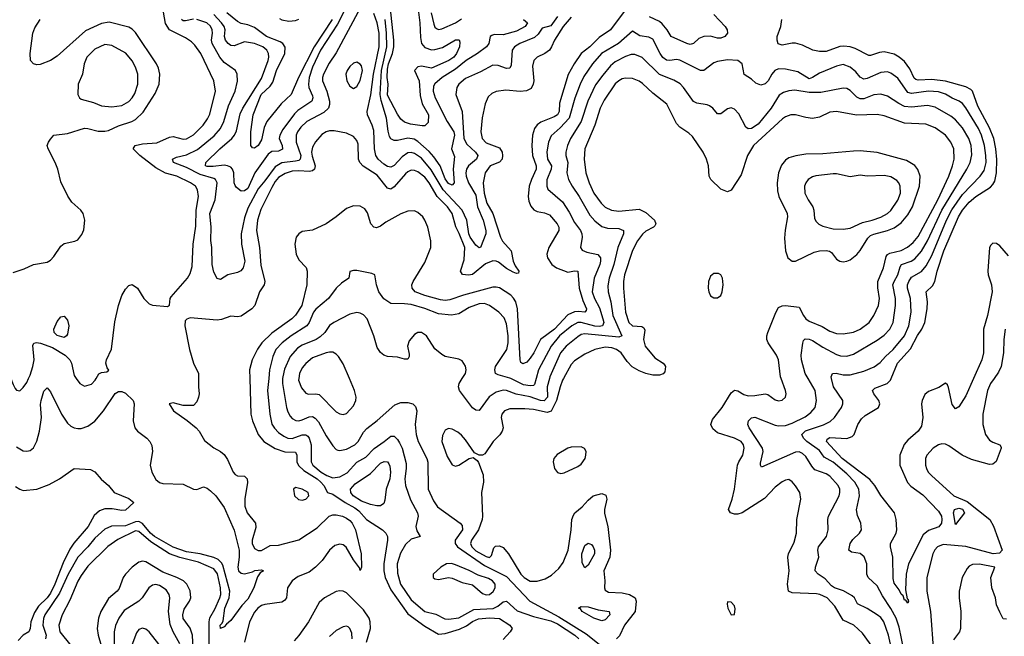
# Model space of a CAD drawing. Header units: inches. Extents: x 1682530 to 1839546, y 640742 to 791647.
# Tile 313 of 656: x 1742449 to 1748236, y 708484 to 712109. Entities that reach past the tile are written whole.
import ezdxf

# ---------------------------------------------------------------- set-up
doc = ezdxf.new("R2010")
doc.units = ezdxf.units.IN
doc.header["$MEASUREMENT"] = 0
doc.layers.add('B7740', color=7, linetype='Continuous')
doc.layers.add('B7741', color=7, linetype='Continuous')

msp = doc.modelspace()

# ---------------------------------------------------------------- linework, layer by layer
at = {"layer": 'B7740', "color": 5}
for points, elevation in [([(1742396.8, 710000), (1742410, 709964), (1742422, 709942), (1742430, 709930.6), (1742450, 709928), (1742470, 709946), (1742490, 709976.4), (1742500.7, 710000)], 680), ([(1742781.6, 710000), (1742801.6, 709970), (1742830, 709955.3), (1742870, 709966), (1742892.4, 709990), (1742898.2, 710000)], 680), ([(1743500.4, 710000), (1743499.7, 709950), (1743503.9, 709910), (1743500.7, 709890), (1743490, 709862), (1743470, 709840.4), (1743410, 709840.2), (1743350, 709857.4), (1743328.2, 709850), (1743353.7, 709810), (1743433.7, 709753.7), (1743486.7, 709710), (1743504.1, 709690), (1743534.9, 709634.9), (1743590, 709591.7), (1743630, 709570.2), (1743650, 709552.4), (1743670, 709523.7), (1743703.9, 709450), (1743716, 709436), (1743730, 709427.7), (1743770, 709426), (1743786, 709410), (1743788, 709388), (1743772.8, 709292.8), (1743772, 709250), (1743786.1, 709210), (1743835.3, 709150), (1743837.1, 709122.9), (1743815.9, 709050), (1743816.2, 709030), (1743830, 708999.5), (1743850, 708989.2), (1743870, 708989.4), (1743922.1, 709017.9), (1743970, 709020.7), (1744090, 709050.6), (1744197.9, 709122.1), (1744268.4, 709190), (1744290, 709197.4), (1744310, 709198.1), (1744345.6, 709190), (1744370, 709178.4), (1744390, 709165.6), (1744403, 709150), (1744422.4, 709110), (1744456.9, 708970), (1744458.2, 708890), (1744450, 708871.8), (1744445.8, 708885.8), (1744410, 708933.2), (1744368.3, 709008.3), (1744350, 709022.4), (1744330, 709026.4), (1744301.6, 709018.4), (1744270, 708990.5), (1744227, 708930), (1744188.1, 708890), (1744150, 708862.1), (1744085.2, 708834.8), (1744050.1, 708810), (1744023.3, 708770), (1744016.3, 708710), (1744005.3, 708694.7), (1743990, 708685.1), (1743890, 708671.7), (1743870, 708665.8), (1743848.7, 708650), (1743830, 708626.1), (1743799.4, 708570), (1743770.8, 708450)], 680), ([(1743801.2, 710000), (1743807.3, 709790), (1743817.2, 709750), (1743850.1, 709670), (1743884.2, 709630), (1743950, 709588.3), (1744007.9, 709567.9), (1744070, 709566), (1744077.8, 709550), (1744077.6, 709510), (1744088.3, 709488.3), (1744119.8, 709459.9), (1744196.6, 709410), (1744218.8, 709390), (1744237, 709370), (1744258.8, 709330), (1744290, 709319.7), (1744362.1, 709270), (1744419.1, 709239.1), (1744441.6, 709221.6), (1744488, 709170), (1744581, 709110), (1744601.5, 709090), (1744611.1, 709070), (1744611.2, 709050), (1744590.1, 708909.9), (1744589.7, 708870), (1744598, 708830), (1744630, 708758.2), (1744730, 708616.6), (1744830, 708544.1), (1744910, 708496.6), (1744950, 708500.8), (1745033.6, 708526.4), (1745074.7, 708545.3), (1745110, 708571.8), (1745146.6, 708586.6), (1745210, 708593.4), (1745270, 708588), (1745330.2, 708550), (1745343.9, 708530), (1745332.8, 708510), (1745290, 708464.6)], 720), ([(1743912.8, 710000), (1743905.9, 709930), (1743918.4, 709790), (1743931.6, 709731.6), (1743947, 709707), (1743970, 709682.5), (1744000.6, 709660.6), (1744024.2, 709650), (1744050, 709647.2), (1744110, 709668.5), (1744130, 709669.6), (1744141.8, 709661.8), (1744151, 709650), (1744162, 709610), (1744161.6, 709510), (1744171.6, 709490), (1744221.8, 709450), (1744253.5, 709430), (1744290, 709416.3), (1744330, 709421.1), (1744374.7, 709445.3), (1744430, 709507.2), (1744483.5, 709536.5), (1744531.8, 709588.2), (1744591.5, 709628.5), (1744630, 709661.1), (1744650, 709661.6), (1744670, 709641.6), (1744681.7, 709621.7), (1744696.6, 709590), (1744720.5, 709500.5), (1744721.5, 709470), (1744712.9, 709410), (1744716.3, 709370), (1744746.6, 709286.6), (1744786.5, 709210), (1744791, 709190), (1744777.8, 709130), (1744783.4, 709103.4), (1744803, 709070), (1744750, 709054.8), (1744716.5, 709023.5), (1744686.3, 708973.7), (1744667.4, 708910), (1744670, 708856.3), (1744687, 708790), (1744750, 708698.3), (1744830, 708630.8), (1744894.2, 708614.2), (1744947.4, 708587.4), (1744970, 708585.1), (1745030, 708593.6), (1745118.9, 708641.1), (1745231.9, 708648.1), (1745258.9, 708661.1), (1745290, 708687.1), (1745310, 708691.4), (1745373.9, 708633.9), (1745470, 708601), (1745570, 708574.4), (1745610, 708557.8), (1745711.2, 708490), (1745736.2, 708470)], 740), ([(1743994.5, 710000), (1743993.3, 709970), (1744017, 709830), (1744024.1, 709804.1), (1744038, 709778), (1744050, 709764.5), (1744072.8, 709752.8), (1744090, 709751.4), (1744110, 709756.8), (1744150, 709774.3), (1744170, 709776.2), (1744186.4, 709766.4), (1744204.8, 709744.8), (1744250, 709663.2), (1744290, 709604.4), (1744310, 709581.6), (1744318.7, 709578.7), (1744330, 709576.5), (1744370, 709584.7), (1744418.7, 709610), (1744437.8, 709630), (1744470, 709683.6), (1744490, 709706.5), (1744550, 709752.6), (1744654.7, 709845.3), (1744690, 709859), (1744730, 709858.6), (1744760.3, 709850), (1744775.3, 709835.3), (1744782.3, 709810), (1744773.5, 709730), (1744778.8, 709670), (1744791.2, 709628.8), (1744841.9, 709530), (1744848.7, 709508.7), (1744850.1, 709350), (1744880.5, 709280.5), (1744905.6, 709245.6), (1745038.3, 709150), (1745050, 709136.5), (1745051.2, 709110), (1745009, 709050), (1745008, 709030), (1745021.5, 709010), (1745181.4, 708901.4), (1745310, 708835.9), (1745448.3, 708690), (1745617.9, 708597.9), (1745778.6, 708498.6), (1745865.3, 708430)], 760), ([(1744089.5, 710000), (1744088.4, 709990), (1744105.1, 709945.1), (1744130, 709914.4), (1744147.3, 709907.3), (1744190, 709909.5), (1744210, 709905.5), (1744310, 709803.1), (1744330, 709791.7), (1744350, 709787.9), (1744370, 709794.9), (1744410, 709839.5), (1744424.6, 709870), (1744426.3, 709890), (1744416.4, 709930), (1744386.5, 710000)], 780), ([(1745645.7, 710000), (1745640.3, 709990), (1745625.1, 709950), (1745605.1, 709870), (1745572.2, 709807.8), (1745550, 709799.5), (1745470, 709818.4), (1745418.4, 709821.6), (1745330, 709821), (1745298.9, 709810), (1745283.8, 709790), (1745279.3, 709770), (1745290.2, 709710.2), (1745284.8, 709690), (1745270.9, 709669.1), (1745231, 709630), (1745183.5, 709556.5), (1745170, 709549.6), (1745149.4, 709549.4), (1745122, 709562), (1745070, 709638.9), (1745046.2, 709666.2), (1745024.1, 709684.1), (1744990, 709701.8), (1744970, 709705.3), (1744950, 709696.3), (1744934.3, 709665.7), (1744930.1, 709630), (1744961.3, 709541.3), (1744990, 709492.4), (1745010, 709485.3), (1745030, 709490.3), (1745090, 709530.4), (1745115.2, 709535.2), (1745138.2, 709518.2), (1745146.1, 709506.1), (1745173.3, 709433.3), (1745174.5, 709390), (1745163.7, 709330), (1745170.2, 709190), (1745167.5, 709170), (1745146.7, 709110), (1745105.2, 709050), (1745098.8, 709030), (1745107, 709010), (1745130, 708986.9), (1745190, 708952.4), (1745210, 708947.1), (1745221.3, 708958.7), (1745235.7, 709004.3), (1745245.4, 709014.6), (1745270, 709015.5), (1745290, 709005.9), (1745322.9, 708970), (1745395.3, 708850), (1745413.9, 708830), (1745450, 708809.1), (1745490, 708808.4), (1745537.9, 708822.1), (1745575.6, 708844.4), (1745617.6, 708882.4), (1745642.7, 708917.3), (1745672.9, 708990), (1745691.3, 709110), (1745695.3, 709170), (1745703.3, 709196.7), (1745712.2, 709210), (1745755.3, 709244.7), (1745790, 709284.5), (1745819.3, 709310), (1745870, 709323.2), (1745894.4, 709314.4), (1745900.2, 709290), (1745886.7, 709230), (1745885.9, 709205.9), (1745905.1, 709130), (1745921, 708990), (1745916.8, 708950), (1745883.2, 708870), (1745889.2, 708810), (1745886, 708770), (1745890, 708754.8), (1745910, 708743.5), (1745990, 708739.5), (1746034, 708730), (1746066.9, 708710), (1746073.5, 708690), (1746066.7, 708630), (1746004.5, 708550), (1745973.6, 708486.4), (1745957.1, 708470)], 780), ([(1745562.6, 710000), (1745549.1, 709950.9), (1745552.3, 709890), (1745532.1, 709867.9), (1745510, 709870.3), (1745450, 709891.5), (1745367.6, 709907.6), (1745310, 709928.4), (1745290, 709930.9), (1745250, 709919.4), (1745207.9, 709892.1), (1745150, 709810.9), (1745130, 709813.6), (1745110, 709828.2), (1745034.6, 709930), (1745027.9, 709950), (1745031.7, 709970), (1745050.1, 710000)], 760), ([(1745485.3, 710000), (1745475.4, 709964.6), (1745470, 709958.8), (1745450, 709955.9), (1745410, 709962.1), (1745334.9, 710000)], 740), ([(1747470, 708409.7), (1747403.3, 708503.3), (1747351.1, 708550), (1747290, 708578.9), (1747241.2, 708661.2), (1747194.5, 708710), (1747151.3, 708730), (1747133.5, 708733.5), (1746990, 708739.3), (1746967.3, 708750), (1746962, 708790), (1746971.3, 708870), (1746963.7, 708950), (1746968.5, 708970), (1747001.4, 709038.6), (1747014.9, 709090), (1747016.1, 709170), (1747039.7, 709290), (1747034, 709330), (1747010, 709369.5), (1746990, 709391.8), (1746970, 709405.1), (1746950, 709402.4), (1746930, 709393), (1746890, 709360.5), (1746826.5, 709293.5), (1746695.6, 709210), (1746670, 709201.9), (1746650, 709202.4), (1746627.8, 709210), (1746616, 709230), (1746637.5, 709290), (1746651.1, 709348.9), (1746669, 709490), (1746675.9, 709510), (1746699.8, 709550), (1746707.9, 709590), (1746703.1, 709610), (1746689.7, 709630), (1746649.9, 709649.9), (1746550, 709680.6), (1746523.2, 709703.2), (1746511.6, 709730), (1746521.1, 709758.9), (1746578.5, 709830), (1746630, 709915.3), (1746650, 709931.4), (1746670, 709928.2), (1746705.8, 709905.8), (1746730, 709897.9), (1746770, 709899.2), (1746830, 709909.3), (1746846.5, 709906.5), (1746890, 709873.6), (1746910, 709868.4), (1746930, 709873.4), (1746949.6, 709890), (1746954, 709910), (1746951.1, 709928.9), (1746924.4, 710000)], 780), ([(1747586.9, 708350), (1747556.3, 708490), (1747528.1, 708570), (1747510, 708594.5), (1747490, 708610.5), (1747430, 708647.5), (1747374.2, 708674.2), (1747355.5, 708710), (1747342.1, 708722.1), (1747291.8, 708751.8), (1747237.7, 708770), (1747220.4, 708780.4), (1747182.7, 708822.7), (1747141.7, 708850), (1747125.5, 708870), (1747126, 708890), (1747145.8, 708950), (1747141.2, 708990), (1747144.1, 709010), (1747192.3, 709070), (1747201.2, 709110), (1747199.4, 709170), (1747202.9, 709190), (1747265.7, 709310), (1747270.6, 709330), (1747269, 709350), (1747259, 709370), (1747210, 709424.8), (1747190, 709440.2), (1747123.6, 709463.6), (1747104.6, 709484.6), (1747070, 709541), (1747050, 709559.6), (1747030, 709568.1), (1747010, 709566.1), (1746810, 709478), (1746802.4, 709490), (1746802.7, 709502.7), (1746819.9, 709570), (1746816, 709590), (1746737.4, 709710), (1746728.4, 709730), (1746731.9, 709750), (1746740.6, 709759.4), (1746750, 709768.1), (1746770, 709772.7), (1746890, 709724.6), (1746910, 709721.4), (1746950, 709724.5), (1746990, 709737.1), (1747065.4, 709774.6), (1747099.6, 709800.4), (1747124.1, 709830), (1747132.9, 709870), (1747125, 709930), (1747083.9, 710000)], 760), ([(1747645.2, 708405.2), (1747618.5, 708538.5), (1747601.8, 708590), (1747570, 708648.4), (1747521.3, 708721.3), (1747490, 708780.9), (1747436.3, 708830), (1747428.2, 708850), (1747428, 708910), (1747412, 708952), (1747390, 708970.6), (1747339, 708979), (1747322.8, 708990), (1747330.6, 709030), (1747346.7, 709053.3), (1747384.8, 709090), (1747397.2, 709110), (1747393.6, 709150), (1747374.2, 709194.2), (1747367.9, 709227.9), (1747385, 709310), (1747381.8, 709350), (1747358.5, 709390), (1747310, 709439.5), (1747230, 709508.4), (1747176.7, 709536.7), (1747150, 709575.7), (1747075.4, 709630), (1747055.4, 709650), (1747046.1, 709670), (1747068.6, 709691.4), (1747173.5, 709726.5), (1747213.3, 709746.7), (1747238.5, 709770), (1747278.7, 709830), (1747286.4, 709850), (1747287.6, 709870), (1747231.7, 709950), (1747221.3, 710000)], 740), ([(1748055.1, 710000), (1748010, 709897.4), (1747970, 709833.6), (1747950, 709822), (1747930, 709847), (1747907.7, 709947.7), (1747902, 709962), (1747891.5, 709971.5), (1747852.3, 709947.7), (1747790, 709923), (1747770, 709905), (1747753, 709870), (1747749.7, 709850), (1747758.4, 709770), (1747750, 709720.5), (1747729.4, 709690), (1747670, 709638.1), (1747648.5, 709611.5), (1747622.9, 709550), (1747622.5, 709490), (1747668.3, 709388.3), (1747686.9, 709366.9), (1747756.7, 709316.7), (1747850, 709220.2), (1747868.1, 709190), (1747869.6, 709170), (1747867.3, 709150), (1747851.6, 709128.4), (1747790, 709106.9), (1747759, 709081), (1747674.1, 708910), (1747659.8, 708850), (1747656.5, 708756.5), (1747664.7, 708704.7), (1747670, 708704.7), (1747674, 708690), (1747670, 708679), (1747657.2, 708697.2), (1747650, 708697.2), (1747641.7, 708721.7), (1747630, 708732.7), (1747618.2, 708758.2), (1747590, 708796.2), (1747583.7, 708823.7), (1747581.4, 708950), (1747567.6, 709010), (1747567.6, 709030), (1747601.3, 709090), (1747604.2, 709110), (1747601, 709170), (1747591.1, 709210), (1747511.1, 709311.1), (1747474.9, 709370), (1747445.1, 709405.1), (1747282.8, 709530), (1747191.7, 709630), (1747195.9, 709644.1), (1747210, 709652.1), (1747310, 709647.8), (1747341.3, 709658.7), (1747353.7, 709670), (1747374.7, 709730), (1747396.4, 709763.6), (1747417.9, 709782.1), (1747496.2, 709830), (1747505.7, 709850), (1747499.9, 709870), (1747469.1, 709910), (1747461.5, 709930), (1747476, 709944), (1747548.6, 709971.4), (1747567, 709990), (1747571.2, 710000)], 720), ([(1748176.5, 710000), (1748155.5, 709970), (1748137.9, 709930), (1748110.1, 709790), (1748110.1, 709730), (1748126.2, 709670), (1748150, 709637.8), (1748170, 709625), (1748210.4, 709610), (1748217.1, 709597.1), (1748218.9, 709590), (1748188.2, 709511.8), (1748170, 709496.4), (1748150, 709494.6), (1748043.9, 709523.9), (1747988.7, 709548.7), (1747910, 709603.9), (1747890, 709614), (1747870, 709616.1), (1747850, 709610.8), (1747818, 709590), (1747781.1, 709550), (1747773.1, 709530), (1747772.9, 709490), (1747778.3, 709470), (1747788.9, 709450), (1747807.6, 709430), (1747938.9, 709310), (1748017.5, 709277.5), (1748151.3, 709170), (1748172.6, 709132.6), (1748223.2, 708990), (1748208, 708972), (1748170.6, 708969.4), (1748010, 709012.1), (1747876.9, 709023.1), (1747844.6, 709010), (1747827.3, 708992.7), (1747816.9, 708970), (1747780.5, 708830), (1747780.5, 708750), (1747803.2, 708630), (1747819.7, 708390)], 740), ([(1742430, 709597.8), (1742470, 709574.3), (1742490, 709571.7), (1742510, 709576.5), (1742530, 709592.2), (1742550, 709630.6), (1742564.9, 709690), (1742576.5, 709770), (1742572.1, 709847.9), (1742574.8, 709870), (1742590, 709924.9), (1742610, 709944.9), (1742630, 709920.5), (1742694.8, 709790), (1742730, 709737.8), (1742750, 709719.7), (1742770, 709709.2), (1742790, 709705.2), (1742810, 709706), (1742850, 709719.2), (1742890, 709749.2), (1742941.4, 709810), (1743010, 709911.8), (1743030, 709923.7), (1743050, 709923.3), (1743070, 709914.6), (1743115.6, 709870), (1743120.9, 709850), (1743115.2, 709750), (1743124.9, 709710), (1743141.6, 709690), (1743196.4, 709650), (1743214, 709630), (1743226.3, 709606.3), (1743228.9, 709570), (1743215.9, 709490), (1743225.6, 709450), (1743250, 709405.3), (1743270, 709388.4), (1743290, 709382.6), (1743410, 709379.1), (1743470, 709348.7), (1743490, 709348.2), (1743530, 709363.1), (1743550, 709355.8), (1743570, 709340.3), (1743601.1, 709310), (1743650, 709242.4), (1743710, 709108.2), (1743739.4, 708990), (1743739.4, 708950), (1743730.1, 708890.1), (1743734.7, 708870), (1743750, 708854.7), (1743770, 708852), (1743816.6, 708863.4), (1743831.3, 708871.3), (1743870, 708874.9), (1743881, 708870), (1743862, 708858), (1743846.4, 708833.6), (1743824.9, 708770), (1743790, 708703.1), (1743754.2, 708665.8), (1743690, 708577), (1743663.7, 708556.3), (1743650, 708539.3), (1743630, 708529.2), (1743628.2, 708550), (1743639.2, 708560.8), (1743644.9, 708575.1), (1743654.9, 708650), (1743679.4, 708710), (1743684.6, 708750), (1743642.1, 708902.1), (1743635.6, 708915.6), (1743616.1, 708936.1), (1743590, 708947.9), (1743510, 708968.3), (1743430, 708981.1), (1743350, 709008.3), (1743240.6, 709070), (1743218.1, 709090), (1743170, 709148), (1743150, 709158.2), (1743130, 709158), (1743070, 709133.9), (1742988.4, 709131.6), (1742950, 709113.3), (1742890, 709061), (1742849.2, 709010.8), (1742790, 708949.9), (1742732.9, 708850), (1742682.5, 708737.5), (1742597.4, 708610), (1742588.2, 708588.2), (1742584.3, 708550), (1742605.2, 708490), (1742601.5, 708470)], 660), ([(1742424.7, 709364.7), (1742449, 709349), (1742470, 709342.3), (1742549.8, 709350.2), (1742622.9, 709377.1), (1742682.7, 709410), (1742770, 709470.5), (1742865.5, 709465.5), (1742890.4, 709450.4), (1742928.3, 709408.3), (1742971, 709370), (1743004.7, 709330), (1743090, 709294), (1743118.8, 709270), (1743070, 709226.3), (1743050, 709223), (1742992.9, 709232.9), (1742950, 709233.1), (1742917.4, 709222.6), (1742885.7, 709194.3), (1742850.7, 709130), (1742767.7, 709032.3), (1742743.4, 708996.6), (1742704.2, 708915.8), (1742656.2, 708790), (1742630, 708738.6), (1742610, 708711), (1742559.4, 708660.6), (1742535.9, 708624.1), (1742514.7, 708570), (1742510.1, 708529.9), (1742502, 708510), (1742470, 708490.4), (1742439.8, 708460.1)], 640), ([(1743562.5, 708410), (1743562.3, 708570), (1743566.6, 708593.4), (1743595.8, 708644.2), (1743625.4, 708710), (1743630.9, 708730), (1743629.9, 708770.1), (1743611, 708851), (1743590, 708881.7), (1743500.3, 708920.3), (1743390, 708947.4), (1743330, 708969.4), (1743220, 709040), (1743150, 709101.2), (1743130, 709104.1), (1743026.1, 709053.9), (1742967.6, 709012.4), (1742850, 708895.9), (1742810, 708842.2), (1742790, 708807.8), (1742742.9, 708697.1), (1742698.4, 708610), (1742678, 708550), (1742685.2, 708510), (1742748.8, 708430)], 680), ([(1743468.2, 708410), (1743465.1, 708490), (1743451.1, 708531.1), (1743410, 708589.8), (1743407.1, 708610), (1743416.1, 708643.9), (1743447.7, 708690), (1743454.7, 708710), (1743450, 708751.5), (1743430.7, 708790), (1743411.1, 708811.1), (1743373.3, 708830), (1743290, 708861), (1743190, 708922.7), (1743170, 708925.5), (1743150, 708919.9), (1743110, 708890.5), (1743070.2, 708850), (1743057.6, 708830), (1743034.2, 708765.8), (1743022, 708750), (1742970, 708706), (1742926, 708630), (1742911.2, 708590), (1742904.3, 708530), (1742909.6, 708490), (1742926.9, 708430)], 720), ([(1748250, 708585.2), (1748230, 708586), (1748210, 708626.6), (1748190.6, 708670), (1748185, 708710), (1748163.9, 708770), (1748156.5, 708830), (1748180.4, 708890), (1748090, 708908.9), (1748050, 708907.2), (1748030, 708896.3), (1748017.3, 708882.7), (1747989.1, 708830), (1747971.5, 708750), (1747971.4, 708710), (1747980.7, 708630), (1747978.4, 708530), (1747972.2, 708510), (1747937, 708463)], 760), ([(1743390, 708440.4), (1743350.3, 708510.3), (1743333.1, 708553.1), (1743323.7, 708630), (1743332.2, 708710), (1743328.4, 708730), (1743310, 708758.2), (1743270, 708783.7), (1743250, 708788), (1743230, 708785.3), (1743207.4, 708770), (1743168.9, 708711.1), (1743148.5, 708691.5), (1743063.3, 708636.7), (1743031.4, 708590), (1743012.3, 708547.7), (1743004.5, 708510), (1743004.4, 708430)], 740), ([(1744487.6, 708450), (1744511.3, 708530), (1744509.9, 708570), (1744502.6, 708590), (1744470, 708640.7), (1744370, 708739.2), (1744350, 708750.5), (1744330, 708751.9), (1744310, 708746.8), (1744240.2, 708710), (1744210, 708682.2), (1744146.7, 708570), (1744090, 708488.6), (1744062.9, 708457.1)], 720), ([(1743289, 708410), (1743210, 708511.1), (1743190, 708525.4), (1743170, 708532.1), (1743150, 708524.7), (1743134.8, 708505.2), (1743084.2, 708370)], 760), ([(1744402.4, 708470), (1744402, 708502), (1744390, 708529.3), (1744378.9, 708538.9), (1744370, 708544.5), (1744350, 708540.7), (1744310, 708517.4), (1744270, 708483.5)], 740)]:
    msp.add_lwpolyline(points, dxfattribs=dict(at, elevation=elevation))
for points, elevation in [([(1745750, 709598.8), (1745690, 709595.5), (1745670, 709589.7), (1745607.9, 709552.1), (1745598.1, 709541.9), (1745589.1, 709530), (1745584.9, 709510), (1745592.7, 709470), (1745610, 709448.1), (1745630, 709442.3), (1745650, 709445.9), (1745730, 709483.2), (1745750, 709496.9), (1745771.9, 709530), (1745777.3, 709550), (1745777.7, 709570), (1745768.9, 709588.9)], 820), ([(1744548.2, 709251.8), (1744510, 709259.3), (1744458.9, 709278.9), (1744408.3, 709310), (1744394.6, 709330), (1744394, 709350), (1744420, 709380), (1744510, 709441.8), (1744570, 709502.7), (1744592.2, 709512.2), (1744610, 709509.3), (1744618.7, 709498.7), (1744625, 709485), (1744629.1, 709449.1), (1744624.7, 709410), (1744602.4, 709350), (1744595.9, 709284.1), (1744590, 709264.6), (1744570, 709251.9)], 720), ([(1744070, 709359.3), (1744058.8, 709350), (1744064.9, 709310), (1744088.5, 709288.5), (1744110, 709285.5), (1744130, 709291), (1744149, 709310), (1744144, 709330), (1744108.7, 709350)], 720), ([(1747950, 709142), (1747937.9, 709210), (1747944.3, 709230), (1747970, 709238), (1747990, 709231.6), (1748002, 709210)], 720), ([(1745770, 708886.9), (1745755.2, 708915.2), (1745752.7, 708970), (1745770, 709018.3), (1745790, 709032.6), (1745810, 709024.6), (1745820.2, 709010), (1745827.5, 708990), (1745827.2, 708970), (1745790, 708901.7)], 760), ([(1744988, 708912), (1744956.9, 708910), (1744924, 708890), (1744879.5, 708850), (1744879.3, 708830), (1744890, 708822), (1744910, 708818), (1744969.9, 708830.1), (1744990, 708825.6), (1745050, 708800.1), (1745110, 708785.8), (1745170, 708735.6), (1745190, 708728.1), (1745210, 708729.6), (1745232.8, 708747.2), (1745243.9, 708770), (1745242.8, 708790), (1745228.8, 708810), (1745204.8, 708824.8), (1745143.4, 708843.4), (1745091.4, 708871.4), (1745010, 708905)], 760), ([(1745870, 708575.2), (1745824.4, 708590), (1745754.3, 708630), (1745744.7, 708644.7), (1745734.5, 708650), (1745750, 708660.3), (1745790, 708657.5), (1745850, 708640.5), (1745913.4, 708630), (1745918.4, 708610), (1745890, 708580.6)], 760), ([(1746610, 708686), (1746607.1, 708672.9), (1746610.8, 708650), (1746630, 708611.3), (1746650, 708612), (1746654.9, 708645.1), (1746650, 708664), (1746630, 708684)], 820)]:
    msp.add_lwpolyline(points, close=True, dxfattribs=dict(at, elevation=elevation))
at = {"layer": 'B7741', "color": 5}
for points, elevation in [([(1744450, 712177.1), (1744310, 711915.1), (1744267.1, 711852.9), (1744233.9, 711790), (1744228.5, 711770), (1744229.7, 711749.7), (1744254.4, 711690), (1744269.1, 711630), (1744269.6, 711610), (1744263.9, 711590), (1744236.4, 711563.6), (1744136.8, 711510), (1744102.3, 711477.7), (1744082.6, 711450), (1744074.5, 711430), (1744073.5, 711390), (1744100.9, 711310), (1744098.3, 711290), (1744090, 711282.1), (1744070, 711276.9), (1743990, 711267.2), (1743950, 711244.3), (1743890, 711161.6), (1743850, 711115.2), (1743790, 711001.6), (1743770, 710945.1), (1743751.1, 710850), (1743752.2, 710790), (1743772.2, 710690), (1743762.6, 710650), (1743748, 710632), (1743730, 710623.6), (1743672.4, 710610), (1743630, 710581.6), (1743610, 710587), (1743590, 710624.5), (1743580.2, 710670), (1743577.8, 710770), (1743571.4, 710811.4), (1743573.7, 710890), (1743565.8, 710970), (1743598.3, 711050), (1743610.4, 711150.4), (1743598.9, 711170), (1743590, 711175.4), (1743510, 711198.8), (1743430, 711241), (1743352, 711270), (1743347.1, 711290), (1743370, 711301), (1743430, 711315.4), (1743494.6, 711345.4), (1743592.8, 711427.2), (1743630, 711468.8), (1743648.5, 711510), (1743676.2, 711603.8), (1743716.3, 711690), (1743728.8, 711748.8), (1743727.3, 711790), (1743718, 711810), (1743650, 711858), (1743624.6, 711890), (1743580.6, 711970), (1743575.9, 711990), (1743582.1, 712030), (1743579.7, 712050), (1743570, 712070.6), (1743548.6, 712090), (1743490, 712110.3)], 660), ([(1744370, 712187.6), (1744317.2, 712082.8), (1744217.7, 711930), (1744170, 711830.5), (1744150.5, 711770), (1744145.7, 711730), (1744148.8, 711710), (1744170, 711661.6), (1744172.4, 711650), (1744166.7, 711630), (1744084.1, 711575.9), (1744063.4, 711556.6), (1743996.1, 711463.9), (1743977.1, 711430), (1743973.7, 711410), (1743992.5, 711370), (1743992.7, 711347.3), (1743970, 711337.3), (1743930, 711335.4), (1743910, 711319), (1743831.7, 711210), (1743790, 711117.5), (1743770, 711102.3), (1743750, 711102), (1743722.5, 711122.5), (1743714.7, 711134.7), (1743709.9, 711150), (1743708.1, 711210), (1743700.4, 711230), (1743690, 711241.4), (1743670.6, 711250.6), (1743650, 711253.5), (1743585.6, 711245.6), (1743550, 711246.5), (1743541.4, 711250), (1743543.2, 711270), (1743624.3, 711350), (1743694.9, 711410), (1743711.5, 711430), (1743723.1, 711456.9), (1743744.1, 711555.9), (1743760.8, 711590), (1743870, 711764), (1743909.2, 711870), (1743913.6, 711890), (1743911.8, 711910), (1743901.7, 711930), (1743877.1, 711950), (1743829.6, 711970), (1743770, 711979.1), (1743710, 711956.6), (1743690, 711957.4), (1743674.5, 711970), (1743658.6, 711990), (1743653.1, 712010), (1743656.3, 712050), (1743650.3, 712070), (1743636, 712090), (1743590, 712140.6)], 640), ([(1744790.7, 712170), (1744801.4, 712090), (1744803.9, 712003.9), (1744810.7, 711970), (1744830, 711946.2), (1744870, 711932.5), (1744890, 711933.4), (1744933.7, 711946.3), (1745010, 711991.8), (1745031.7, 711991.7), (1745036.9, 711976.9), (1745033.9, 711950), (1745016.4, 711910), (1745000.4, 711890), (1744971.6, 711870), (1744870, 711824.2), (1744810, 711835.3), (1744790, 711832.6), (1744770.2, 711810), (1744796.6, 711750), (1744803.3, 711663.3), (1744813.9, 711613.9), (1744851, 711550), (1744850, 711504), (1744830, 711485.2), (1744814.6, 711485.4), (1744745.2, 711494.8), (1744710, 711507.7), (1744690, 711525.2), (1744670, 711554.4), (1744610, 711665), (1744615, 711730), (1744608.9, 711768.9), (1744610, 711818.3), (1744616.8, 711850), (1744640.6, 711910), (1744647.4, 711950), (1744647.3, 711990), (1744625.7, 712190)], 620), ([(1742898.2, 710000), (1742913.5, 710026.5), (1742930, 710035.8), (1742960.2, 710039.8), (1742971.9, 710048.1), (1742962.6, 710062.6), (1742955.1, 710090), (1742959.1, 710110), (1742988.4, 710171.6), (1743007.5, 710332.5), (1743030.6, 710430), (1743050, 710488.4), (1743070, 710525.3), (1743090, 710546.7), (1743110, 710552.2), (1743142, 710530), (1743178, 710470), (1743210, 710438), (1743230, 710431.8), (1743317, 710423), (1743329.3, 710430.7), (1743334, 710470), (1743339.7, 710480.3), (1743436.1, 710590), (1743450, 710617.1), (1743462, 710658), (1743469.4, 710790.6), (1743485, 710895), (1743485.4, 710990), (1743498.9, 711070), (1743494.5, 711110), (1743481.8, 711130), (1743453.8, 711150), (1743372.1, 711190), (1743306.3, 711206.3), (1743250, 711238), (1743154.1, 711310), (1743115.9, 711350), (1743128.4, 711370), (1743170, 711378.8), (1743255.1, 711384.9), (1743330, 711418.1), (1743350, 711422.1), (1743410, 711407.8), (1743429.5, 711409.5), (1743470, 711432.5), (1743526.9, 711490), (1743553, 711527), (1743565.8, 711554.2), (1743600.4, 711690), (1743589.9, 711750), (1743513.7, 711910), (1743479.2, 711959.2), (1743459.1, 711979.1), (1743422.9, 712002.9), (1743329.3, 712050), (1743306.4, 712086.4), (1743293.2, 712153.2)], 680), ([(1745690, 712124.9), (1745642.8, 712070), (1745592.5, 711990), (1745575.8, 711950), (1745562.3, 711930), (1745535.9, 711910), (1745491, 711889), (1745470.2, 711870), (1745463.2, 711836.8), (1745471.6, 711750), (1745467.7, 711730), (1745454.8, 711705.2), (1745428.2, 711691.8), (1745390, 711686.3), (1745305.5, 711694.5), (1745250, 711686.5), (1745224.9, 711675.1), (1745203.2, 711656.8), (1745184.4, 711615.6), (1745167.9, 711532.1), (1745159.8, 711450), (1745167.1, 711410), (1745190, 711386.3), (1745270, 711356.6), (1745284.8, 711330), (1745287.4, 711310), (1745284.1, 711290), (1745270, 711271.6), (1745214.7, 711250), (1745185.9, 711210), (1745173.3, 711150), (1745178.5, 711090), (1745195.4, 711030), (1745229.5, 710969.5), (1745275.1, 710830), (1745287.1, 710807.1), (1745337.4, 710750), (1745349.7, 710689.7), (1745361.4, 710661.4), (1745383.6, 710630), (1745380, 710620), (1745370, 710616.4), (1745350, 710624.2), (1745310, 710646.7), (1745263.8, 710683.8), (1745250, 710689.9), (1745230, 710690.9), (1745186.9, 710673.1), (1745110, 710612.2), (1745086.8, 710606.8), (1745051.2, 710611.2), (1745040.6, 710630), (1745061.6, 710698.4), (1745064.6, 710770), (1745032.9, 710852.9), (1745012.4, 710892.4), (1744991.4, 710970), (1744963, 711010), (1744903.3, 711070), (1744855.1, 711150), (1744830, 711183.2), (1744790, 711215.8), (1744770, 711223.7), (1744750, 711223.9), (1744730, 711215.2), (1744716.6, 711203.4), (1744650, 711127.2), (1744630, 711113.1), (1744610, 711119.5), (1744550, 711196.2), (1744468.2, 711248.2), (1744447.7, 711270), (1744440.8, 711290), (1744437.8, 711377.8), (1744430, 711399.7), (1744410, 711422), (1744370, 711441.5), (1744296.9, 711456.9), (1744270, 711456), (1744250, 711449.9), (1744225.5, 711434.5), (1744187.9, 711392.1), (1744170, 711360.4), (1744164.4, 711330), (1744167.1, 711307.1), (1744186.1, 711250), (1744181.4, 711230), (1744170, 711220.2), (1744150, 711216), (1744090, 711221.1), (1744050, 711217.9), (1744010, 711204.2), (1743970, 711181), (1743950, 711157.9), (1743930, 711123.2), (1743865.9, 710994.1), (1743846.6, 710930), (1743841.3, 710870), (1743858.2, 710770), (1743866.8, 710666.8), (1743890.1, 710570), (1743885, 710550), (1743858.2, 710510), (1743830.1, 710429.9), (1743812.6, 710410), (1743750, 710366.1), (1743730, 710362.3), (1743690, 710365.6), (1743634.1, 710345.9), (1743610, 710343.5), (1743450, 710355.6), (1743430.4, 710349.6), (1743421.3, 710338.7), (1743418.7, 710310), (1743447.5, 710170), (1743471.4, 710090), (1743500.8, 710030), (1743500.4, 710000)], 680), ([(1744284.9, 712110), (1744180.6, 711950), (1744087.2, 711770), (1744044.2, 711670), (1743986.1, 711613.9), (1743901.3, 711510), (1743885.1, 711474.9), (1743870, 711402.7), (1743850, 711369.7), (1743830, 711353.6), (1743816.6, 711356.6), (1743806.6, 711370), (1743807.5, 711450), (1743820.9, 711550), (1743867.8, 711670), (1743920.6, 711719.4), (1743937.3, 711742.7), (1743958.7, 711810), (1744007.8, 711910), (1744008.4, 711948.4), (1743994.8, 711970), (1743980.1, 711980.1), (1743900.4, 712010), (1743830, 712062.7), (1743790, 712078.7), (1743750, 712087.6), (1743730, 712098.4), (1743666.1, 712150)], 620), ([(1746002.6, 712157.4), (1745922.1, 712050), (1745855.9, 712004.1), (1745800.5, 711950), (1745750, 711909.9), (1745707.5, 711850), (1745672.9, 711787.1), (1745622.1, 711617.9), (1745619.5, 711570), (1745610, 711550.6), (1745590, 711537.8), (1745512.8, 711507.2), (1745489.7, 711490.3), (1745475.5, 711470), (1745462.9, 711430), (1745459.9, 711370), (1745464.1, 711310), (1745484, 711250), (1745484.5, 711230), (1745456.5, 711170), (1745444, 711130), (1745438.2, 711070), (1745441.8, 711041.8), (1745453.4, 711013.4), (1745471.9, 710991.9), (1745490, 710982.2), (1745534.4, 710974.4), (1745562.6, 710962.6), (1745608.3, 710910), (1745617.8, 710890), (1745618.5, 710870), (1745558.3, 710770), (1745547.7, 710730), (1745551.1, 710710), (1745576.2, 710670), (1745604.9, 710650), (1745670, 710624.5), (1745710, 710633.4), (1745730.6, 710630.6), (1745738.3, 710530), (1745759.2, 710459.2), (1745781.3, 710410), (1745779.5, 710400.5), (1745770.5, 710389.5), (1745734.2, 710394.2), (1745710, 710392.3), (1745670, 710374.8), (1745591.5, 710290), (1745510.1, 710230), (1745470.6, 710150), (1745450, 710120.2), (1745430, 710096.5), (1745405.6, 710085.6), (1745394.5, 710094.5), (1745389.9, 710109.9), (1745375.6, 710410), (1745364.5, 710450), (1745352.1, 710472.1), (1745335.2, 710490), (1745270, 710532), (1745250, 710537.8), (1745230, 710537.5), (1745057.7, 710490), (1744977.3, 710462.7), (1744950, 710458.3), (1744921.9, 710461.9), (1744830, 710487.1), (1744772.8, 710510), (1744755.7, 710530), (1744753.5, 710550), (1744761.6, 710570), (1744830, 710681.5), (1744865.9, 710770), (1744864.9, 710810), (1744847.4, 710890), (1744831.2, 710930), (1744817.9, 710950), (1744790, 710976.7), (1744770, 710984.8), (1744730, 710982.8), (1744690, 710967.2), (1744601.4, 710918.6), (1744570, 710895), (1744545.8, 710885.8), (1744530, 710889.8), (1744513.8, 710910), (1744494, 710974), (1744477.4, 710997.4), (1744450, 711014), (1744410, 711016), (1744370, 710998.9), (1744310, 710949.8), (1744250, 710908.4), (1744170, 710872.6), (1744110, 710863.6), (1744090, 710849.6), (1744073.7, 710830), (1744065.5, 710790), (1744074.2, 710730), (1744090, 710698.5), (1744133.1, 710653.1), (1744139.3, 710630), (1744137.3, 710550), (1744107.2, 710430), (1744070, 710373), (1744048.9, 710350), (1743930, 710266.9), (1743872.3, 710210), (1743847.2, 710172.8), (1743815.9, 710110), (1743799.8, 710050), (1743801.2, 710000)], 720), ([(1743976.5, 712116.5), (1743990, 712108.3), (1744030, 712100.8), (1744070, 712104.6), (1744090, 712113.4)], 620), ([(1745610, 712128), (1745570, 712073.7), (1745519.7, 712060.3), (1745495.6, 712024.4), (1745474.8, 712005.2), (1745388, 711970), (1745356.5, 711950), (1745343.7, 711930), (1745337.9, 711842.1), (1745330, 711824), (1745310, 711822.9), (1745260.9, 711840.9), (1745230, 711841.5), (1745157.7, 711802.3), (1745070, 711762.7), (1745029.7, 711730.3), (1745017.9, 711710), (1745012.6, 711670), (1745049.5, 711570), (1745060.5, 711410), (1745077.8, 711377.8), (1745128.1, 711330), (1745141.7, 711310), (1745133.3, 711290), (1745086.6, 711250), (1745074.8, 711230), (1745072.1, 711210), (1745073.7, 711190), (1745086.3, 711150), (1745130, 711078), (1745139.3, 711010), (1745173.3, 710930), (1745187.9, 710870), (1745188.3, 710850), (1745157.3, 710770), (1745150, 710767.3), (1745130, 710784.5), (1745097.7, 710830), (1745089.1, 710850), (1745076.3, 710930), (1745049.9, 710990), (1744938.1, 711110), (1744866.7, 711226.7), (1744810, 711295.2), (1744770, 711323.6), (1744750, 711328.9), (1744730, 711326.1), (1744696.7, 711303.3), (1744650, 711251.9), (1744630, 711241.7), (1744610, 711247), (1744590, 711260.7), (1744555, 711290), (1744542.3, 711310), (1744534.2, 711350), (1744530, 711458.4), (1744520.7, 711490), (1744493.1, 711550), (1744490.4, 711570), (1744513.2, 711666.8), (1744527.6, 711790), (1744561.2, 711950), (1744561.6, 712030), (1744550, 712090.9), (1744530, 712146.2)], 660), ([(1744868.4, 712150), (1744883.1, 712083.1), (1744890, 712065.5), (1744898.5, 712058.5), (1744910, 712052.6), (1744930, 712055.1), (1745011.1, 712090), (1745045.5, 712114.5)], 640), ([(1746530, 712139.3), (1746595.2, 712070), (1746606.5, 712050), (1746609.2, 712030), (1746594.3, 712010), (1746570, 712000.2), (1746550, 712000.2), (1746510, 712011.8), (1746470, 712011.3), (1746441.8, 711998.2), (1746410, 711969.8), (1746390, 711964.3), (1746370, 711969.3), (1746277.6, 712010), (1746255.2, 712050), (1746225.3, 712085.3), (1746210, 712098), (1746150, 712126.7)], 720), ([(1742410, 710623.1), (1742475.7, 710644.3), (1742530, 710670.2), (1742610, 710684.6), (1742630, 710696.1), (1742650, 710716.2), (1742690, 710777.7), (1742710, 710793.6), (1742772.6, 710807.4), (1742790, 710815.5), (1742813.6, 710846.4), (1742825.7, 710874.3), (1742831.2, 710930), (1742822, 710970), (1742808.7, 710988.7), (1742755.7, 711035.7), (1742732.3, 711072.3), (1742690, 711157), (1742672.3, 711230), (1742657.3, 711270), (1742616.4, 711350), (1742611.3, 711370), (1742617.6, 711390), (1742630, 711407.7), (1742650, 711430.4), (1742730, 711441.2), (1742830, 711471), (1742850, 711470.1), (1742910, 711454.6), (1742950, 711454), (1742970, 711458.3), (1743030, 711486.2), (1743107.1, 711510), (1743130, 711521.7), (1743175.1, 711564.9), (1743244.6, 711675.4), (1743268.7, 711730), (1743273.5, 711790), (1743265, 711825), (1743252.2, 711850), (1743130, 712034.6), (1743110, 712053.6), (1743090, 712064.7), (1742974.8, 712094.8), (1742930, 712087.2), (1742835.5, 712044.5), (1742670, 711894.7), (1742630, 711869.7), (1742570, 711846), (1742550, 711843.6), (1742529.2, 711850), (1742512.3, 711870), (1742509.6, 711910), (1742526, 712030), (1742538.4, 712061.6), (1742568.4, 712110)], 720), ([(1743470, 712112.6), (1743423, 712103), (1743410, 712103.2), (1743399.1, 712110)], 660), ([(1745410.2, 712110), (1745433.7, 712090), (1745420.8, 712070), (1745370, 712041.4), (1745290, 712021.3), (1745238.5, 712021.5), (1745223.2, 712016.8), (1745213.7, 712010), (1745206.4, 711970), (1745193.2, 711950), (1745140.6, 711910), (1745072.5, 711870), (1745010, 711818.5), (1744932.9, 711770), (1744890, 711732.3), (1744881.9, 711718.1), (1744878.3, 711690), (1744891.4, 711650), (1744961.9, 711510), (1745001.2, 711450), (1745004.3, 711430), (1744987.9, 711350), (1745004.8, 711304.8), (1744997.7, 711230), (1745002, 711150), (1744990, 711137), (1744970, 711146.9), (1744950, 711174.1), (1744921, 711250), (1744883, 711303), (1744855.1, 711335.1), (1744790, 711394.1), (1744767.2, 711407.2), (1744730, 711413.1), (1744670, 711398.7), (1744650, 711399), (1744630, 711408.4), (1744622.8, 711422.8), (1744614.1, 711454.1), (1744605.6, 711530), (1744574.3, 711634.3), (1744568, 711670), (1744574.8, 711810), (1744607.4, 711950), (1744605.3, 712030), (1744597, 712110)], 640), ([(1747571.2, 710000), (1747609.5, 710090), (1747685.5, 710174.5), (1747726.7, 710253.3), (1747751.6, 710290), (1747769.5, 710330), (1747783.5, 710410), (1747785.3, 710450), (1747778, 710510), (1747814.6, 710545.4), (1747828.3, 710570), (1747842.7, 710630), (1747881.9, 710750), (1747967.4, 710950), (1747991.1, 710990), (1748030, 711035.7), (1748070, 711070.5), (1748154.6, 711125.4), (1748170, 711141.3), (1748180, 711160), (1748191.4, 711208.6), (1748193.2, 711286.8), (1748187.3, 711350), (1748174.9, 711410), (1748150, 711472.8), (1748081, 711601), (1748050, 711689), (1748039.3, 711699.3), (1748010, 711715), (1747890, 711747.1), (1747810, 711757.1), (1747730, 711753), (1747717.4, 711757.4), (1747706.3, 711766.3), (1747681, 711821), (1747650, 711863.4), (1747618.7, 711890), (1747590, 711906.4), (1747530, 711919.9), (1747503, 711917), (1747450, 711898.3), (1747439.8, 711899.8), (1747359.7, 711939.7), (1747329.5, 711949.5), (1747294.1, 711954.1), (1747270, 711951.3), (1747190, 711923.1), (1747150, 711922.6), (1747111.2, 711931.2), (1747050, 711958.7), (1747010, 711970.8), (1746990, 711971.8), (1746930, 711960.3), (1746906.6, 711966.6), (1746900.7, 711990), (1746902.3, 712010), (1746922.8, 712070), (1746928.6, 712110)], 720), ([(1747221.3, 710000), (1747219.3, 710010), (1747226, 710030), (1747248.1, 710031.9), (1747290, 710021.4), (1747330, 710021.6), (1747410, 710042.5), (1747471.8, 710068.2), (1747506.8, 710093.2), (1747538.5, 710130), (1747583.4, 710170), (1747650.2, 710249.8), (1747675.1, 710310), (1747688.4, 710390), (1747685.6, 710470), (1747666.7, 710530), (1747667.2, 710550), (1747674.7, 710570), (1747690, 710594.8), (1747750, 710628.1), (1747777.7, 710662.3), (1747810, 710724), (1747897.5, 710930), (1747928.1, 710991.9), (1747990, 711081), (1748094.1, 711190), (1748117.3, 711222.7), (1748129.5, 711270), (1748128.8, 711310), (1748120.8, 711370), (1748103, 711430), (1748084.3, 711470), (1748010, 711592.1), (1747990, 711617.2), (1747971.3, 711631.3), (1747930, 711647.8), (1747890, 711671.3), (1747850, 711684.5), (1747790, 711689.2), (1747690, 711675.6), (1747670, 711682.2), (1747610, 711765.4), (1747570, 711794.1), (1747550, 711802), (1747510, 711798.5), (1747430, 711764.5), (1747410, 711760.5), (1747390, 711770.6), (1747363.3, 711803.3), (1747330, 711830.5), (1747290, 711845.7), (1747250, 711836.8), (1747150, 711794.9), (1747110, 711769.1), (1747090, 711762.4), (1747022.4, 711802.4), (1746950, 711819.3), (1746910, 711820.2), (1746887.2, 711810), (1746870, 711789.8), (1746847.5, 711750), (1746830, 711731.6), (1746805.3, 711725.3), (1746775.7, 711735.7), (1746750, 711760.4), (1746707.4, 711787.4), (1746695.9, 711850), (1746670, 711869.8), (1746610, 711873.6), (1746550, 711864.1), (1746530, 711854.8), (1746470, 711810.8), (1746450, 711810.8), (1746330, 711871.3), (1746310, 711876.3), (1746270, 711869.3), (1746250, 711871.8), (1746230, 711887.2), (1746213.9, 711910), (1746170, 711994.3), (1746146.6, 712006.6), (1746094.5, 712014.5), (1746050, 712042), (1745968.6, 711970), (1745868.3, 711910), (1745815.9, 711850), (1745765.1, 711774.9), (1745742.4, 711730), (1745711.3, 711648.7), (1745679.5, 711530), (1745626.3, 711473.7), (1745573, 711427), (1745556.6, 711390), (1745546.7, 711333.3), (1745552.3, 711290), (1745573.9, 711250), (1745573.1, 711230), (1745547.1, 711167.1), (1745546.9, 711130), (1745553.6, 711113.6), (1745638.8, 711038.8), (1745677.8, 710977.8), (1745710, 710916.3), (1745745.1, 710870), (1745753.3, 710850), (1745754.8, 710830), (1745744.7, 710770), (1745754.9, 710754.9), (1745782.3, 710742.3), (1745848, 710728), (1745862.2, 710710), (1745863.8, 710690), (1745859.4, 710670), (1745825.6, 710590), (1745814.6, 710510), (1745827.5, 710470), (1745856.3, 710416.3), (1745877, 710350), (1745881.8, 710330), (1745875.1, 710310), (1745854.4, 710305.6), (1745830, 710307.1), (1745750, 710329.6), (1745730, 710329.6), (1745693.6, 710310), (1745621.8, 710250), (1745572.2, 710190), (1745499.3, 710050), (1745485.3, 710000)], 740), ([(1747083.9, 710000), (1747066.2, 710030), (1747044.7, 710110), (1747043.3, 710136.7), (1747051.6, 710208.4), (1747056.8, 710223.2), (1747066.9, 710233.1), (1747090, 710232.1), (1747110, 710223.9), (1747170, 710183.6), (1747250, 710141.3), (1747273.3, 710133.3), (1747310, 710131.4), (1747350, 710143.9), (1747490, 710224.3), (1747530, 710253.7), (1747563.7, 710290), (1747582.7, 710330), (1747596.6, 710430), (1747596.7, 710470), (1747582.2, 710550), (1747588.4, 710570), (1747611.3, 710610), (1747623.4, 710656.6), (1747632.8, 710670), (1747689.9, 710690.1), (1747710, 710702.6), (1747750, 710748.9), (1747784.7, 710810), (1747869.8, 710990.2), (1748017, 711230), (1748035.4, 711270), (1748045.1, 711314.9), (1748041.1, 711370), (1748027, 711410), (1747990, 711472.9), (1747950, 711521.2), (1747922.1, 711542.1), (1747830, 711595.4), (1747784.9, 711604.9), (1747690, 711595.8), (1747650, 711599.9), (1747616.3, 711616.3), (1747550, 711659.1), (1747510, 711671.2), (1747470, 711667.5), (1747410, 711644.9), (1747390, 711644.9), (1747370, 711654.4), (1747330, 711692.8), (1747310, 711703.9), (1747290, 711706.3), (1747158.2, 711681.8), (1747090, 711681.7), (1747005.9, 711694.1), (1746970, 711691.3), (1746938.9, 711681.1), (1746914, 711666), (1746865.8, 711590), (1746790, 711495.4), (1746750, 711469.2), (1746730, 711467.3), (1746718, 711478), (1746676.1, 711556.1), (1746650, 711583.1), (1746630, 711590.7), (1746610, 711586.2), (1746570, 711555.1), (1746550, 711556.2), (1746522.4, 711590), (1746503.8, 711603.8), (1746489.8, 711609.8), (1746430, 711618.2), (1746410, 711628.7), (1746351.2, 711711.2), (1746331.6, 711731.6), (1746294.4, 711754.4), (1746210, 711786.9), (1746108, 711888), (1746064.5, 711904.5), (1746044, 711904), (1746010, 711893.4), (1745950, 711860.7), (1745922.1, 711837.9), (1745875.9, 711784.1), (1745834.2, 711725.8), (1745788.3, 711630), (1745749.6, 711510), (1745686.7, 711410), (1745668.9, 711370), (1745659, 711330), (1745659.1, 711310), (1745671.6, 711270), (1745664.4, 711210), (1745674, 711170), (1745695.6, 711130), (1745738.1, 711070), (1745800.6, 710960.6), (1745830, 710926), (1745870, 710894), (1745903.8, 710883.8), (1745970, 710882), (1745997.5, 710870), (1745998.4, 710850), (1745965.6, 710770), (1745941.2, 710670), (1745913.6, 710590), (1745905.6, 710545.6), (1745907.3, 710510), (1745922.9, 710450), (1745935.8, 710370), (1745988.9, 710250), (1745970, 710242.5), (1745770, 710263.1), (1745750, 710257.9), (1745730, 710245.8), (1745661.3, 710190), (1745627.3, 710150), (1745565.3, 710010), (1745562.6, 710000)], 760), ([(1746924.4, 710000), (1746920.7, 710010), (1746909.8, 710110), (1746897.8, 710137.8), (1746848.2, 710210), (1746841.5, 710230), (1746840.7, 710250), (1746846, 710270), (1746892.8, 710387.2), (1746910, 710417.4), (1746930, 710426.9), (1746950, 710428.4), (1747030, 710419.6), (1747056, 710370), (1747070.8, 710350.8), (1747090, 710337), (1747166.3, 710306.3), (1747210, 710278), (1747250, 710265), (1747290, 710262.4), (1747350, 710272.5), (1747390, 710290.8), (1747442.3, 710330), (1747470.4, 710369.6), (1747496.9, 710430), (1747502.9, 710470), (1747492.5, 710532.5), (1747493.2, 710570), (1747526.6, 710650), (1747542.9, 710717.1), (1747550.7, 710729.3), (1747563.7, 710736.3), (1747630, 710752.9), (1747668.4, 710771.6), (1747701.2, 710798.8), (1747730, 710834.8), (1747845.3, 711050), (1747911.1, 711190), (1747932.6, 711250), (1747941.4, 711290), (1747939.6, 711350), (1747922, 711390), (1747890, 711430.6), (1747830, 711473.6), (1747775.1, 711495.1), (1747650, 711502), (1747530, 711543.4), (1747490, 711552.2), (1747368.6, 711548.6), (1747250, 711570.5), (1747210, 711565.5), (1747150, 711536.2), (1747110, 711528.3), (1747070, 711533.6), (1747010, 711549.9), (1746982, 711550), (1746950, 711539), (1746933.3, 711526.7), (1746762.9, 711370), (1746726.6, 711310), (1746690, 711196.4), (1746630, 711106.3), (1746610, 711097.4), (1746570, 711113.7), (1746510.7, 711170.7), (1746502, 711190), (1746497.3, 711250), (1746486.6, 711290), (1746467.1, 711330), (1746403.2, 711423.2), (1746383, 711443), (1746330, 711477.4), (1746310, 711499.8), (1746252.9, 711612.9), (1746170, 711677.4), (1746110, 711733.8), (1746090, 711748.3), (1746050, 711763.4), (1746010, 711765.8), (1745990, 711761), (1745970, 711750.7), (1745950, 711732.4), (1745883.6, 711636.4), (1745860.3, 711590), (1745830, 711488.7), (1745771.6, 711350), (1745766.5, 711290), (1745776.1, 711210), (1745795.7, 711150), (1745824.6, 711090), (1745866.5, 711030), (1745890, 711006.3), (1745928.4, 710990), (1745970, 710983.1), (1746090, 710995.3), (1746130, 710975), (1746180.2, 710930), (1746187.6, 710910), (1746182, 710898), (1746174.9, 710890), (1746130, 710866.5), (1746110, 710849.2), (1746080.4, 710810), (1746050, 710752.9), (1746004.9, 710610), (1745997.6, 710570), (1745998.5, 710530), (1746010.6, 710390), (1746029.6, 710330), (1746050, 710309.6), (1746105.6, 710305.6), (1746118, 710298), (1746123.1, 710283.1), (1746115, 710230), (1746126, 710190), (1746182.3, 710122.3), (1746231.8, 710090), (1746239.8, 710079.8), (1746245.5, 710070), (1746240.2, 710039.8), (1746232, 710028), (1746210, 710018.7), (1746170, 710019.6), (1746130, 710029.4), (1746090, 710044.3), (1746048.9, 710068.9), (1746019.1, 710099.1), (1745984.1, 710150), (1745956.8, 710170), (1745930, 710179.7), (1745890, 710184.9), (1745828.7, 710171.3), (1745770, 710142.9), (1745710, 710103.2), (1745690, 710082.5), (1745645.7, 710000)], 780), ([(1748261, 710721), (1748210, 710779.5), (1748190, 710793.4), (1748170, 710795.9), (1748156.6, 710783.4), (1748150.2, 710770), (1748139.5, 710630), (1748141.3, 710610), (1748160.7, 710550), (1748164.4, 710510), (1748138.2, 710370), (1748115, 710290), (1748115.1, 710150), (1748103.5, 710110), (1748055.1, 710000)], 720), ([(1745334.9, 710000), (1745330, 710002.5), (1745261.3, 710021.3), (1745245.5, 710030), (1745240.8, 710050), (1745246.6, 710070), (1745312.1, 710170), (1745319.5, 710210), (1745319.2, 710250), (1745310, 710322), (1745296.6, 710356.6), (1745264.4, 710390), (1745210, 710429.8), (1745180.4, 710440.4), (1745150, 710439.4), (1745090, 710416.6), (1745030, 710380.2), (1744988, 710372), (1744910, 710379.7), (1744830, 710412.4), (1744750, 710434.5), (1744710, 710439.5), (1744630, 710440.4), (1744590, 710468.5), (1744559.8, 710510), (1744545.8, 710550), (1744537.2, 710610), (1744518, 710618), (1744430, 710635.4), (1744410, 710634.3), (1744390, 710628.7), (1744383, 710590), (1744339.8, 710560.2), (1744309.7, 710530.3), (1744264.6, 710470), (1744190, 710408.3), (1744176.2, 710390), (1744150.4, 710329.6), (1744136.2, 710310), (1744044.1, 710250), (1743990.9, 710209.1), (1743955.4, 710170), (1743936.3, 710130), (1743917.8, 710050), (1743912.8, 710000)], 740), ([(1745050.1, 710000), (1745068.5, 710030), (1745074, 710050), (1745070, 710073.2), (1745050, 710103.7), (1745030, 710114.5), (1744950.5, 710129.5), (1744930, 710140.7), (1744890, 710174.5), (1744840.5, 710250), (1744810, 710271.1), (1744790, 710269.7), (1744770, 710258.7), (1744738.6, 710221.4), (1744728, 710190), (1744737.4, 710142.6), (1744737.6, 710130), (1744730, 710113.2), (1744710, 710113.3), (1744670, 710125.4), (1744610, 710129.6), (1744590, 710137.6), (1744570, 710152.3), (1744550, 710182), (1744530.8, 710250), (1744491.6, 710350), (1744470, 710373.3), (1744450, 710383.9), (1744430, 710387.6), (1744390, 710378.7), (1744295.3, 710330), (1744270, 710311), (1744241.5, 710270), (1744214.8, 710245.2), (1744190.7, 710229.3), (1744110, 710195.5), (1744082.2, 710177.8), (1744039.1, 710130), (1744006.2, 710053.8), (1743994.9, 710010), (1743994.5, 710000)], 760), ([(1748241, 710290), (1748232.8, 710230), (1748231.3, 710150), (1748218.3, 710070), (1748202.6, 710037.4), (1748176.5, 710000)], 740), ([(1742500.7, 710000), (1742510, 710020.4), (1742526.1, 710070), (1742533.5, 710110), (1742525.4, 710194.6), (1742531.7, 710208.3), (1742548.3, 710211.7), (1742572, 710208), (1742641.4, 710181.4), (1742717.1, 710137.1), (1742744.5, 710110), (1742753.8, 710090), (1742770, 710017.3), (1742781.6, 710000)], 680), ([(1744386.5, 710000), (1744350, 710085.5), (1744322, 710130), (1744310, 710143.2), (1744290, 710153.9), (1744270, 710155), (1744250.4, 710150), (1744170, 710121.2), (1744130, 710088.9), (1744110, 710063.1), (1744092.8, 710030), (1744089.5, 710000)], 780)]:
    msp.add_lwpolyline(points, dxfattribs=dict(at, elevation=elevation))
for points, elevation in [([(1742950, 711964.2), (1742890, 711935.4), (1742843.5, 711890), (1742827.5, 711850), (1742818, 711790), (1742791.6, 711730), (1742790.3, 711670), (1742800.4, 711650), (1742810, 711643.1), (1742883.2, 711623.2), (1742930, 711603), (1742990, 711597.1), (1743050, 711604), (1743090, 711628.4), (1743110.3, 711649.7), (1743125, 711675), (1743144.1, 711730), (1743143, 711790), (1743129.9, 711830), (1743110, 711867.6), (1743072.2, 711912.2), (1742990, 711958.3)], 740), ([(1744430, 711860.4), (1744410, 711854), (1744390, 711834.8), (1744373.2, 711810), (1744366.2, 711790), (1744371.5, 711750), (1744390, 711718.4), (1744410, 711704.4), (1744430, 711716.4), (1744450, 711752.7), (1744463.2, 711810), (1744457.4, 711837.4), (1744450, 711848.4)], 680), ([(1747390, 711337.5), (1747350, 711336.5), (1747170, 711319.9), (1747070, 711319.2), (1747010.1, 711309.9), (1746970, 711297.2), (1746950, 711283.5), (1746926.5, 711253.5), (1746909.4, 711210), (1746901.2, 711150), (1746904, 711104), (1746911.8, 711070), (1746960.7, 710970), (1746961.6, 710950), (1746947.7, 710872.3), (1746944.3, 710824.3), (1746950.2, 710750), (1746963.6, 710710), (1746990, 710689.1), (1747010, 710690.2), (1747118, 710742), (1747150, 710751.1), (1747190, 710753), (1747209, 710749), (1747221, 710741), (1747250, 710702.4), (1747270, 710690.2), (1747290, 710686.4), (1747310, 710689.2), (1747330, 710696.9), (1747370, 710729.3), (1747390, 710752.7), (1747435, 710825), (1747450, 710839.9), (1747470, 710849), (1747550.8, 710869.2), (1747590, 710885.5), (1747630, 710915.4), (1747670, 710962), (1747696.4, 711010), (1747738.2, 711130), (1747741.2, 711190), (1747728.5, 711228.5), (1747710, 711252.3), (1747662.4, 711282.4), (1747490, 711328.7)], 820), ([(1747230, 711202.7), (1747128.8, 711191.2), (1747110, 711185.8), (1747083.6, 711170), (1747068.9, 711151.1), (1747062.5, 711130), (1747064.3, 711090), (1747083, 711050), (1747111, 711010), (1747117.4, 710990), (1747121.5, 710941.5), (1747130, 710922.4), (1747146.8, 710906.8), (1747170, 710894.9), (1747230, 710879.2), (1747290, 710876.9), (1747330, 710884.2), (1747402.8, 710917.2), (1747459.6, 710930), (1747511.6, 710948.4), (1747550, 710969.4), (1747570, 710987.6), (1747610, 711047.4), (1747625.6, 711090), (1747625, 711130), (1747617.1, 711150), (1747604.6, 711164.6), (1747570, 711184.8), (1747530, 711192.9), (1747430.2, 711189.8), (1747390, 711194.5), (1747330, 711185), (1747250, 711202.4)], 840), ([(1746557.1, 710617.1), (1746530, 710616.3), (1746510, 710601.6), (1746496.9, 710570), (1746495.2, 710530), (1746499.6, 710510), (1746510, 710485.5), (1746530, 710473.4), (1746550, 710474), (1746570, 710487.3), (1746578.4, 710510), (1746584.7, 710550), (1746579.7, 710590), (1746570, 710609.3)], 820), ([(1742710, 710241.2), (1742670, 710252.2), (1742652.2, 710270), (1742648.7, 710290), (1742670, 710335.2), (1742690, 710361.7), (1742710, 710367), (1742730, 710343), (1742737.4, 710310), (1742730, 710260.9), (1742724.2, 710250)], 680)]:
    msp.add_lwpolyline(points, close=True, dxfattribs=dict(at, elevation=elevation))

doc.saveas('drawing.dxf')
